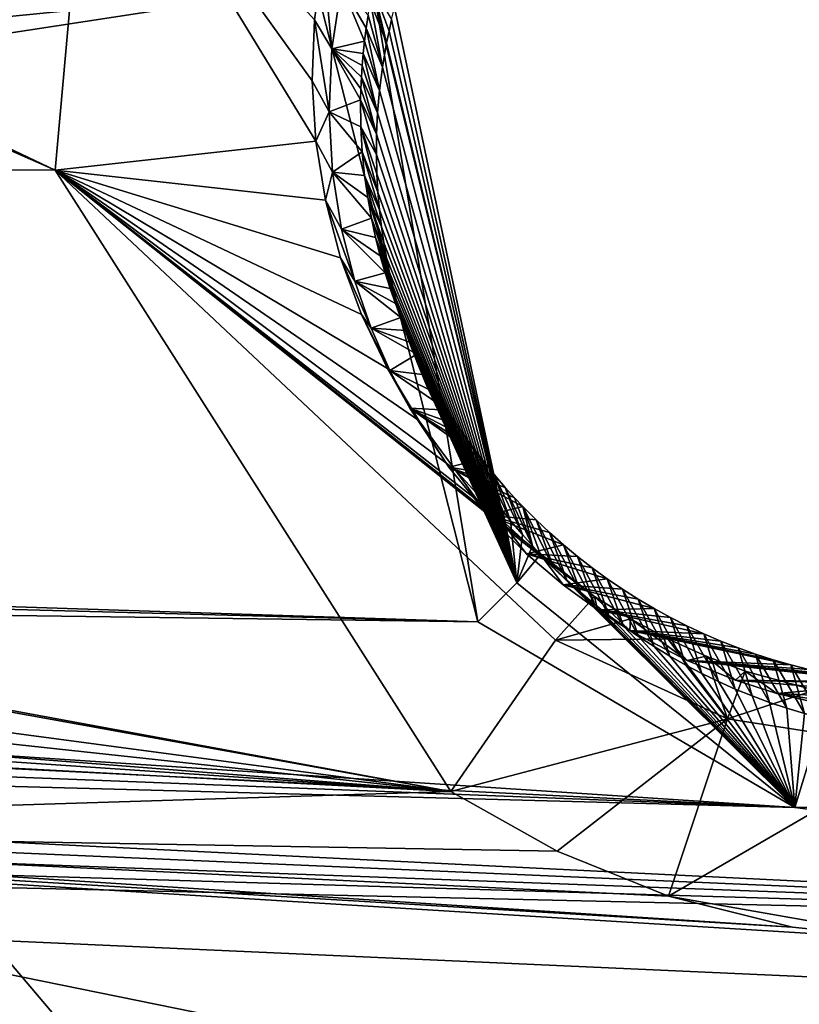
# Model space of a CAD drawing. Header units: millimetres. Extents: x -147 to 294, y -82 to 275.
# Tile 462 of 609: x 203.28 to 206.09, y 238.03 to 241.56. Entities that reach past the tile are written whole.
import ezdxf

# ---------------------------------------------------------------- set-up
doc = ezdxf.new("R2010")
doc.units = ezdxf.units.MM
doc.header["$LTSCALE"] = 67.506716
for name, color, linetype in [('1606', 7, 'CONTINUOUS'), ('1632', 7, 'CONTINUOUS'), ('1633', 7, 'CONTINUOUS'), ('1634', 7, 'CONTINUOUS'), ('1643', 7, 'CONTINUOUS'), ('1670', 7, 'CONTINUOUS'), ('1681', 7, 'CONTINUOUS'), ('2223', 7, 'CONTINUOUS'), ('3782', 7, 'CONTINUOUS'), ('3783', 7, 'CONTINUOUS'), ('3784', 7, 'CONTINUOUS'), ('3785', 7, 'CONTINUOUS'), ('3786', 7, 'CONTINUOUS'), ('3787', 7, 'CONTINUOUS'), ('3790', 7, 'CONTINUOUS'), ('499', 7, 'CONTINUOUS'), ('557', 7, 'CONTINUOUS'), ('841', 7, 'CONTINUOUS')]:
    doc.layers.add(name, color=color, linetype=linetype)

msp = doc.modelspace()

# ---------------------------------------------------------------- linework, layer by layer
at = {"layer": '1606', "linetype": 'CONTINUOUS'}
for points in [[(195.4904, 238.9364, -7.394), (212.797, 236.6583, -7.0131), (195.1584, 236.1156, -7.8386), (195.4904, 238.9364, -7.394)], [(206.516, 238.2557, -6.9127), (212.797, 236.6583, -7.0131), (195.4904, 238.9364, -7.394), (206.516, 238.2557, -6.9127)], [(206.0624, 238.3026, -6.9199), (206.516, 238.2557, -6.9127), (195.4904, 238.9364, -7.394), (206.0624, 238.3026, -6.9199)], [(200.5643, 238.6579, -7.1033), (206.0624, 238.3026, -6.9199), (195.4904, 238.9364, -7.394), (200.5643, 238.6579, -7.1033)], [(205.6163, 238.4137, -6.9193), (206.0624, 238.3026, -6.9199), (200.5643, 238.6579, -7.1033), (205.6163, 238.4137, -6.9193)]]:
    msp.add_3dface(points, dxfattribs=at)
at = {"layer": '1632', "linetype": 'CONTINUOUS'}
for points in [[(204.8335, 238.7909, -6.8966), (200.5643, 238.6579, -7.1033), (200.0822, 239.043, -7.0764), (204.8335, 238.7909, -6.8966)], [(205.2158, 238.5758, -6.9113), (200.5643, 238.6579, -7.1033), (204.8335, 238.7909, -6.8966), (205.2158, 238.5758, -6.9113)], [(205.6163, 238.4137, -6.9193), (200.5643, 238.6579, -7.1033), (205.2158, 238.5758, -6.9113), (205.6163, 238.4137, -6.9193)]]:
    msp.add_3dface(points, dxfattribs=at)
at = {"layer": '1633', "linetype": 'CONTINUOUS'}
for points in [[(205.35, 239.4916, -5.7936), (205.4795, 239.4107, -5.7878), (205.2102, 239.3344, -6.5233), (205.35, 239.4916, -5.7936)], [(205.4795, 239.4107, -5.7878), (205.6136, 239.339, -5.7811), (205.2102, 239.3344, -6.5233), (205.4795, 239.4107, -5.7878)], [(205.8285, 239.0518, -6.5232), (204.8335, 238.7909, -6.8966), (205.2102, 239.3344, -6.5233), (205.8285, 239.0518, -6.5232)], [(205.6136, 239.339, -5.7811), (205.8285, 239.0518, -6.5232), (205.2102, 239.3344, -6.5233), (205.6136, 239.339, -5.7811)], [(205.7515, 239.2765, -5.7733), (205.8285, 239.0518, -6.5232), (205.6136, 239.339, -5.7811), (205.7515, 239.2765, -5.7733)], [(205.8923, 239.2235, -5.7646), (205.8285, 239.0518, -6.5232), (205.7515, 239.2765, -5.7733), (205.8923, 239.2235, -5.7646)], [(205.2158, 238.5758, -6.9113), (204.8335, 238.7909, -6.8966), (205.8285, 239.0518, -6.5232), (205.2158, 238.5758, -6.9113)], [(205.6163, 238.4137, -6.9193), (205.2158, 238.5758, -6.9113), (205.8285, 239.0518, -6.5232), (205.6163, 238.4137, -6.9193)]]:
    msp.add_3dface(points, dxfattribs=at)
at = {"layer": '1634', "linetype": 'CONTINUOUS'}
for points in [[(205.8285, 239.0518, -6.5232), (205.8923, 239.2235, -5.7646), (206.1416, 239.1548, -5.7475), (205.8285, 239.0518, -6.5232)], [(206.5269, 238.9421, -6.5013), (205.8285, 239.0518, -6.5232), (206.1416, 239.1548, -5.7475), (206.5269, 238.9421, -6.5013)], [(205.6163, 238.4137, -6.9193), (205.8285, 239.0518, -6.5232), (206.5269, 238.9421, -6.5013), (205.6163, 238.4137, -6.9193)], [(206.516, 238.2557, -6.9127), (205.6163, 238.4137, -6.9193), (206.5269, 238.9421, -6.5013), (206.516, 238.2557, -6.9127)], [(206.516, 238.2557, -6.9127), (206.0624, 238.3026, -6.9199), (205.6163, 238.4137, -6.9193), (206.516, 238.2557, -6.9127)]]:
    msp.add_3dface(points, dxfattribs=at)
at = {"layer": '1643', "linetype": 'CONTINUOUS'}
for points in [[(203.4111, 241.0235, -6.6708), (192.5469, 241.0558, -7.3231), (195.8815, 244.3368, -6.6487), (203.4111, 241.0235, -6.6708)], [(197.4909, 243.8387, -6.6114), (203.4111, 241.0235, -6.6708), (195.8815, 244.3368, -6.6487), (197.4909, 243.8387, -6.6114)], [(203.5397, 242.452, -6.5007), (203.4111, 241.0235, -6.6708), (197.4909, 243.8387, -6.6114), (203.5397, 242.452, -6.5007)], [(192.5469, 241.0558, -7.3231), (204.8335, 238.7909, -6.8966), (193.6635, 240.8067, -7.2664), (192.5469, 241.0558, -7.3231)], [(204.8335, 238.7909, -6.8966), (192.5469, 241.0558, -7.3231), (203.4111, 241.0235, -6.6708), (204.8335, 238.7909, -6.8966)], [(193.6635, 240.8067, -7.2664), (204.8335, 238.7909, -6.8966), (194.6854, 240.1439, -7.2801), (193.6635, 240.8067, -7.2664)], [(194.6854, 240.1439, -7.2801), (204.8335, 238.7909, -6.8966), (194.9523, 239.8588, -7.3005), (194.6854, 240.1439, -7.2801)], [(194.9523, 239.8588, -7.3005), (204.8335, 238.7909, -6.8966), (195.184, 239.5431, -7.3283), (194.9523, 239.8588, -7.3005)], [(195.184, 239.5431, -7.3283), (204.8335, 238.7909, -6.8966), (195.2496, 239.4371, -7.3387), (195.184, 239.5431, -7.3283)], [(204.8335, 238.7909, -6.8966), (200.0822, 239.043, -7.0764), (195.2496, 239.4371, -7.3387), (204.8335, 238.7909, -6.8966)]]:
    msp.add_3dface(points, dxfattribs=at)
at = {"layer": '1670', "linetype": 'CONTINUOUS'}
for points in [[(197.4115, 244.2676, -4.2472), (184.3451, 239.7066, -6.0448), (205.9488, 243.2832, -4.0343), (197.4115, 244.2676, -4.2472)], [(205.9488, 243.2832, -4.0343), (184.3451, 239.7066, -6.0448), (204.3495, 241.686, -4.246), (205.9488, 243.2832, -4.0343)], [(184.3451, 239.7066, -6.0448), (192.1253, 239.8158, -5.2073), (204.3495, 241.686, -4.246), (184.3451, 239.7066, -6.0448)], [(192.1253, 239.8158, -5.2073), (204.9308, 239.4, -4.4978), (204.3495, 241.686, -4.246), (192.1253, 239.8158, -5.2073)], [(192.1253, 239.8158, -5.2073), (193.1884, 239.713, -5.1314), (204.9308, 239.4, -4.4978), (192.1253, 239.8158, -5.2073)], [(193.1884, 239.713, -5.1314), (193.5676, 239.5547, -5.1233), (204.9308, 239.4, -4.4978), (193.1884, 239.713, -5.1314)], [(193.5676, 239.5547, -5.1233), (193.917, 239.335, -5.127), (206.0698, 238.7327, -4.546), (193.5676, 239.5547, -5.1233)], [(204.9308, 239.4, -4.4978), (193.5676, 239.5547, -5.1233), (206.0698, 238.7327, -4.546), (204.9308, 239.4, -4.4978)], [(193.917, 239.335, -5.127), (194.0812, 239.2002, -5.1335), (206.0698, 238.7327, -4.546), (193.917, 239.335, -5.127)], [(194.0812, 239.2002, -5.1335), (194.2334, 239.0514, -5.1432), (206.0698, 238.7327, -4.546), (194.0812, 239.2002, -5.1335)], [(194.2334, 239.0514, -5.1432), (209.4505, 238.3032, -4.5268), (206.0698, 238.7327, -4.546), (194.2334, 239.0514, -5.1432)], [(206.0698, 238.7327, -4.546), (209.4505, 238.3032, -4.5268), (207.3387, 238.7564, -4.5109), (206.0698, 238.7327, -4.546)]]:
    msp.add_3dface(points, dxfattribs=at)
at = {"layer": '1681', "linetype": 'CONTINUOUS'}
for points in [[(209.4505, 238.3032, -4.5268), (194.2334, 239.0514, -5.1432), (194.3176, 238.9567, -5.1505), (209.4505, 238.3032, -4.5268)], [(209.4505, 238.3032, -4.5268), (194.3176, 238.9567, -5.1505), (194.3968, 238.8579, -5.1589), (209.4505, 238.3032, -4.5268)], [(209.4505, 238.3032, -4.5268), (194.3968, 238.8579, -5.1589), (194.4724, 238.7526, -5.1686), (209.4505, 238.3032, -4.5268)], [(194.5424, 238.6435, -5.1793), (209.4505, 238.3032, -4.5268), (194.4724, 238.7526, -5.1686), (194.5424, 238.6435, -5.1793)], [(209.8395, 237.9577, -4.5634), (209.4505, 238.3032, -4.5268), (194.5424, 238.6435, -5.1793), (209.8395, 237.9577, -4.5634)]]:
    msp.add_3dface(points, dxfattribs=at)
at = {"layer": '2223', "linetype": 'CONTINUOUS'}
msp.add_3dface([(209.8395, 237.9577, -4.5634), (194.5424, 238.6435, -5.1793), (194.4178, 236.0616, -5.5752), (209.8395, 237.9577, -4.5634)], dxfattribs=at)
at = {"layer": '3782', "linetype": 'CONTINUOUS'}
for points in [[(205.0712, 239.5403, -4.5463), (206.0698, 238.7327, -4.546), (205.1562, 239.6424, -4.7639), (205.0712, 239.5403, -4.5463)], [(205.1562, 239.6424, -4.7639), (206.0698, 238.7327, -4.546), (205.2026, 239.5957, -4.7665), (205.1562, 239.6424, -4.7639)], [(205.2026, 239.5957, -4.7665), (206.0698, 238.7327, -4.546), (205.2503, 239.5504, -4.7689), (205.2026, 239.5957, -4.7665)], [(204.9308, 239.4, -4.4978), (206.0698, 238.7327, -4.546), (205.0712, 239.5403, -4.5463), (204.9308, 239.4, -4.4978)], [(205.2503, 239.5504, -4.7689), (206.0698, 238.7327, -4.546), (205.2995, 239.5066, -4.7711), (205.2503, 239.5504, -4.7689)], [(205.2995, 239.5066, -4.7711), (206.0698, 238.7327, -4.546), (205.3499, 239.4643, -4.7731), (205.2995, 239.5066, -4.7711)], [(205.3499, 239.4643, -4.7731), (206.0698, 238.7327, -4.546), (205.4016, 239.4236, -4.7749), (205.3499, 239.4643, -4.7731)], [(205.4016, 239.4236, -4.7749), (206.0698, 238.7327, -4.546), (205.4546, 239.3845, -4.7765), (205.4016, 239.4236, -4.7749)], [(205.4546, 239.3845, -4.7765), (206.0698, 238.7327, -4.546), (205.5088, 239.347, -4.7778), (205.4546, 239.3845, -4.7765)], [(205.5088, 239.347, -4.7778), (206.0698, 238.7327, -4.546), (205.5641, 239.3112, -4.7789), (205.5088, 239.347, -4.7778)], [(205.5641, 239.3112, -4.7789), (206.0698, 238.7327, -4.546), (205.6205, 239.2771, -4.7798), (205.5641, 239.3112, -4.7789)], [(205.6205, 239.2771, -4.7798), (206.0698, 238.7327, -4.546), (205.6779, 239.2448, -4.7804), (205.6205, 239.2771, -4.7798)], [(205.6779, 239.2448, -4.7804), (206.0698, 238.7327, -4.546), (205.7364, 239.2143, -4.7809), (205.6779, 239.2448, -4.7804)], [(205.7364, 239.2143, -4.7809), (206.0698, 238.7327, -4.546), (205.7958, 239.1856, -4.7811), (205.7364, 239.2143, -4.7809)], [(205.7958, 239.1856, -4.7811), (206.0698, 238.7327, -4.546), (205.8561, 239.1587, -4.7811), (205.7958, 239.1856, -4.7811)], [(205.8561, 239.1587, -4.7811), (206.0698, 238.7327, -4.546), (205.9171, 239.1338, -4.7809), (205.8561, 239.1587, -4.7811)], [(205.9171, 239.1338, -4.7809), (206.0698, 238.7327, -4.546), (205.9789, 239.1107, -4.7804), (205.9171, 239.1338, -4.7809)], [(205.9789, 239.1107, -4.7804), (206.0698, 238.7327, -4.546), (206.0414, 239.0895, -4.7797), (205.9789, 239.1107, -4.7804)], [(206.0414, 239.0895, -4.7797), (206.0698, 238.7327, -4.546), (206.1045, 239.0702, -4.7789), (206.0414, 239.0895, -4.7797)], [(206.1045, 239.0702, -4.7789), (206.0698, 238.7327, -4.546), (206.1681, 239.0529, -4.7777), (206.1045, 239.0702, -4.7789)], [(206.0698, 238.7327, -4.546), (207.3387, 238.7564, -4.5109), (206.1681, 239.0529, -4.7777), (206.0698, 238.7327, -4.546)]]:
    msp.add_3dface(points, dxfattribs=at)
at = {"layer": '3783', "linetype": 'CONTINUOUS'}
for points in [[(204.3495, 241.686, -4.246), (204.9308, 239.4, -4.4978), (204.5627, 241.6326, -4.347), (204.3495, 241.686, -4.246)], [(204.9308, 239.4, -4.4978), (205.0712, 239.5403, -4.5463), (204.5627, 241.6326, -4.347), (204.9308, 239.4, -4.4978)], [(204.5627, 241.6326, -4.347), (205.0712, 239.5403, -4.5463), (204.6314, 241.6081, -4.5908), (204.5627, 241.6326, -4.347)], [(204.6314, 241.6081, -4.5908), (205.0712, 239.5403, -4.5463), (204.6207, 241.5651, -4.5955), (204.6314, 241.6081, -4.5908)], [(204.6207, 241.5651, -4.5955), (205.0712, 239.5403, -4.5463), (204.6112, 241.523, -4.6), (204.6207, 241.5651, -4.5955)], [(204.6112, 241.523, -4.6), (205.0712, 239.5403, -4.5463), (204.6028, 241.4817, -4.6044), (204.6112, 241.523, -4.6)], [(204.6028, 241.4817, -4.6044), (205.0712, 239.5403, -4.5463), (204.5878, 241.3939, -4.6137), (204.6028, 241.4817, -4.6044)], [(204.5878, 241.3939, -4.6137), (205.0712, 239.5403, -4.5463), (204.5772, 241.31, -4.6224), (204.5878, 241.3939, -4.6137)], [(204.5772, 241.31, -4.6224), (205.0712, 239.5403, -4.5463), (204.5703, 241.2299, -4.6306), (204.5772, 241.31, -4.6224)], [(204.5703, 241.2299, -4.6306), (205.0712, 239.5403, -4.5463), (204.5667, 241.1532, -4.6384), (204.5703, 241.2299, -4.6306)], [(204.5667, 241.1532, -4.6384), (205.0712, 239.5403, -4.5463), (204.5659, 241.0802, -4.6456), (204.5667, 241.1532, -4.6384)], [(204.5659, 241.0802, -4.6456), (205.0712, 239.5403, -4.5463), (204.5676, 241.0105, -4.6525), (204.5659, 241.0802, -4.6456)], [(204.5676, 241.0105, -4.6525), (205.0712, 239.5403, -4.5463), (204.5715, 240.9441, -4.6589), (204.5676, 241.0105, -4.6525)], [(204.5715, 240.9441, -4.6589), (205.0712, 239.5403, -4.5463), (204.5771, 240.8807, -4.665), (204.5715, 240.9441, -4.6589)], [(204.5771, 240.8807, -4.665), (205.0712, 239.5403, -4.5463), (204.5844, 240.8204, -4.6707), (204.5771, 240.8807, -4.665)], [(204.5844, 240.8204, -4.6707), (205.0712, 239.5403, -4.5463), (204.593, 240.763, -4.6761), (204.5844, 240.8204, -4.6707)], [(204.593, 240.763, -4.6761), (205.0712, 239.5403, -4.5463), (204.6027, 240.7082, -4.6811), (204.593, 240.763, -4.6761)], [(204.6027, 240.7082, -4.6811), (205.0712, 239.5403, -4.5463), (204.6134, 240.656, -4.6859), (204.6027, 240.7082, -4.6811)], [(204.6134, 240.656, -4.6859), (205.0712, 239.5403, -4.5463), (204.6249, 240.6063, -4.6904), (204.6134, 240.656, -4.6859)], [(204.6249, 240.6063, -4.6904), (205.0712, 239.5403, -4.5463), (204.637, 240.559, -4.6946), (204.6249, 240.6063, -4.6904)], [(204.637, 240.559, -4.6946), (205.0712, 239.5403, -4.5463), (204.6497, 240.5138, -4.6986), (204.637, 240.559, -4.6946)], [(204.6497, 240.5138, -4.6986), (205.0712, 239.5403, -4.5463), (204.6629, 240.4708, -4.7023), (204.6497, 240.5138, -4.6986)], [(204.6629, 240.4708, -4.7023), (205.0712, 239.5403, -4.5463), (204.6901, 240.3907, -4.7092), (204.6629, 240.4708, -4.7023)], [(204.6901, 240.3907, -4.7092), (205.0712, 239.5403, -4.5463), (204.718, 240.3178, -4.7153), (204.6901, 240.3907, -4.7092)], [(204.718, 240.3178, -4.7153), (205.0712, 239.5403, -4.5463), (204.7461, 240.2515, -4.7208), (204.718, 240.3178, -4.7153)], [(204.7461, 240.2515, -4.7208), (205.0712, 239.5403, -4.5463), (204.7741, 240.191, -4.7256), (204.7461, 240.2515, -4.7208)], [(204.7741, 240.191, -4.7256), (205.0712, 239.5403, -4.5463), (204.8017, 240.1358, -4.7299), (204.7741, 240.191, -4.7256)], [(204.8017, 240.1358, -4.7299), (205.0712, 239.5403, -4.5463), (204.8287, 240.0855, -4.7338), (204.8017, 240.1358, -4.7299)], [(204.8287, 240.0855, -4.7338), (205.0712, 239.5403, -4.5463), (204.855, 240.0394, -4.7372), (204.8287, 240.0855, -4.7338)], [(204.855, 240.0394, -4.7372), (205.0712, 239.5403, -4.5463), (204.8804, 239.9973, -4.7403), (204.855, 240.0394, -4.7372)], [(204.8804, 239.9973, -4.7403), (205.0712, 239.5403, -4.5463), (204.9192, 239.9372, -4.7447), (204.8804, 239.9973, -4.7403)], [(204.9192, 239.9372, -4.7447), (205.0712, 239.5403, -4.5463), (204.9554, 239.8848, -4.7483), (204.9192, 239.9372, -4.7447)], [(204.9554, 239.8848, -4.7483), (205.0712, 239.5403, -4.5463), (204.9889, 239.839, -4.7515), (204.9554, 239.8848, -4.7483)], [(204.9889, 239.839, -4.7515), (205.0712, 239.5403, -4.5463), (205.0199, 239.7989, -4.7542), (204.9889, 239.839, -4.7515)], [(205.0199, 239.7989, -4.7542), (205.0712, 239.5403, -4.5463), (205.0484, 239.7636, -4.7565), (205.0199, 239.7989, -4.7542)], [(205.0484, 239.7636, -4.7565), (205.0712, 239.5403, -4.5463), (205.0906, 239.7139, -4.7596), (205.0484, 239.7636, -4.7565)], [(205.0906, 239.7139, -4.7596), (205.0712, 239.5403, -4.5463), (205.1271, 239.6734, -4.7621), (205.0906, 239.7139, -4.7596)], [(205.0712, 239.5403, -4.5463), (205.1562, 239.6424, -4.7639), (205.1271, 239.6734, -4.7621), (205.0712, 239.5403, -4.5463)]]:
    msp.add_3dface(points, dxfattribs=at)
at = {"layer": '3784', "linetype": 'CONTINUOUS'}
for points in [[(204.555, 241.6772, -5.2477), (204.6028, 241.4817, -4.6044), (204.545, 241.6283, -5.2535), (204.555, 241.6772, -5.2477)], [(204.6207, 241.5651, -4.5955), (204.6112, 241.523, -4.6), (204.555, 241.6772, -5.2477), (204.6207, 241.5651, -4.5955)], [(204.6112, 241.523, -4.6), (204.6028, 241.4817, -4.6044), (204.555, 241.6772, -5.2477), (204.6112, 241.523, -4.6)], [(204.545, 241.6283, -5.2535), (204.5878, 241.3939, -4.6137), (204.5365, 241.5805, -5.2592), (204.545, 241.6283, -5.2535)], [(204.6028, 241.4817, -4.6044), (204.5878, 241.3939, -4.6137), (204.545, 241.6283, -5.2535), (204.6028, 241.4817, -4.6044)], [(204.5365, 241.5805, -5.2592), (204.5878, 241.3939, -4.6137), (204.5292, 241.5338, -5.2648), (204.5365, 241.5805, -5.2592)], [(204.5292, 241.5338, -5.2648), (204.5772, 241.31, -4.6224), (204.5232, 241.488, -5.2702), (204.5292, 241.5338, -5.2648)], [(204.5878, 241.3939, -4.6137), (204.5772, 241.31, -4.6224), (204.5292, 241.5338, -5.2648), (204.5878, 241.3939, -4.6137)], [(204.5232, 241.488, -5.2702), (204.5772, 241.31, -4.6224), (204.5184, 241.4435, -5.2754), (204.5232, 241.488, -5.2702)], [(204.5184, 241.4435, -5.2754), (204.5703, 241.2299, -4.6306), (204.5146, 241.4001, -5.2805), (204.5184, 241.4435, -5.2754)], [(204.5772, 241.31, -4.6224), (204.5703, 241.2299, -4.6306), (204.5184, 241.4435, -5.2754), (204.5772, 241.31, -4.6224)], [(204.5146, 241.4001, -5.2805), (204.5703, 241.2299, -4.6306), (204.5118, 241.3577, -5.2855), (204.5146, 241.4001, -5.2805)], [(204.5118, 241.3577, -5.2855), (204.5667, 241.1532, -4.6384), (204.51, 241.3163, -5.2903), (204.5118, 241.3577, -5.2855)], [(204.5703, 241.2299, -4.6306), (204.5667, 241.1532, -4.6384), (204.5118, 241.3577, -5.2855), (204.5703, 241.2299, -4.6306)], [(204.51, 241.3163, -5.2903), (204.5667, 241.1532, -4.6384), (204.509, 241.276, -5.2949), (204.51, 241.3163, -5.2903)], [(204.5667, 241.1532, -4.6384), (204.5659, 241.0802, -4.6456), (204.509, 241.276, -5.2949), (204.5667, 241.1532, -4.6384)], [(204.509, 241.276, -5.2949), (204.5659, 241.0802, -4.6456), (204.51, 241.1796, -5.3061), (204.509, 241.276, -5.2949)], [(204.5659, 241.0802, -4.6456), (204.5676, 241.0105, -4.6525), (204.51, 241.1796, -5.3061), (204.5659, 241.0802, -4.6456)], [(204.5676, 241.0105, -4.6525), (204.5715, 240.9441, -4.6589), (204.51, 241.1796, -5.3061), (204.5676, 241.0105, -4.6525)], [(204.51, 241.1796, -5.3061), (204.5715, 240.9441, -4.6589), (204.5151, 241.0892, -5.3164), (204.51, 241.1796, -5.3061)], [(204.5715, 240.9441, -4.6589), (204.5771, 240.8807, -4.665), (204.5151, 241.0892, -5.3164), (204.5715, 240.9441, -4.6589)], [(204.5151, 241.0892, -5.3164), (204.5771, 240.8807, -4.665), (204.5236, 241.0045, -5.326), (204.5151, 241.0892, -5.3164)], [(204.5771, 240.8807, -4.665), (204.5844, 240.8204, -4.6707), (204.5236, 241.0045, -5.326), (204.5771, 240.8807, -4.665)], [(204.5236, 241.0045, -5.326), (204.5844, 240.8204, -4.6707), (204.5347, 240.9252, -5.3349), (204.5236, 241.0045, -5.326)], [(204.5844, 240.8204, -4.6707), (204.593, 240.763, -4.6761), (204.5347, 240.9252, -5.3349), (204.5844, 240.8204, -4.6707)], [(204.593, 240.763, -4.6761), (204.6027, 240.7082, -4.6811), (204.5347, 240.9252, -5.3349), (204.593, 240.763, -4.6761)], [(204.5347, 240.9252, -5.3349), (204.6027, 240.7082, -4.6811), (204.5481, 240.8509, -5.3432), (204.5347, 240.9252, -5.3349)], [(204.6027, 240.7082, -4.6811), (204.6134, 240.656, -4.6859), (204.5481, 240.8509, -5.3432), (204.6027, 240.7082, -4.6811)], [(204.5481, 240.8509, -5.3432), (204.6134, 240.656, -4.6859), (204.5632, 240.7814, -5.3509), (204.5481, 240.8509, -5.3432)], [(204.6134, 240.656, -4.6859), (204.6249, 240.6063, -4.6904), (204.5632, 240.7814, -5.3509), (204.6134, 240.656, -4.6859)], [(204.6249, 240.6063, -4.6904), (204.637, 240.559, -4.6946), (204.5632, 240.7814, -5.3509), (204.6249, 240.6063, -4.6904)], [(204.5632, 240.7814, -5.3509), (204.637, 240.559, -4.6946), (204.5797, 240.7162, -5.3581), (204.5632, 240.7814, -5.3509)], [(204.637, 240.559, -4.6946), (204.6497, 240.5138, -4.6986), (204.5797, 240.7162, -5.3581), (204.637, 240.559, -4.6946)], [(204.5797, 240.7162, -5.3581), (204.6497, 240.5138, -4.6986), (204.5972, 240.6553, -5.3647), (204.5797, 240.7162, -5.3581)], [(204.6497, 240.5138, -4.6986), (204.6629, 240.4708, -4.7023), (204.5972, 240.6553, -5.3647), (204.6497, 240.5138, -4.6986)], [(204.5972, 240.6553, -5.3647), (204.6629, 240.4708, -4.7023), (204.6155, 240.5982, -5.3709), (204.5972, 240.6553, -5.3647)], [(204.6629, 240.4708, -4.7023), (204.6901, 240.3907, -4.7092), (204.6155, 240.5982, -5.3709), (204.6629, 240.4708, -4.7023)], [(204.6155, 240.5982, -5.3709), (204.6901, 240.3907, -4.7092), (204.6343, 240.5446, -5.3767), (204.6155, 240.5982, -5.3709)], [(204.6901, 240.3907, -4.7092), (204.718, 240.3178, -4.7153), (204.6343, 240.5446, -5.3767), (204.6901, 240.3907, -4.7092)], [(204.6343, 240.5446, -5.3767), (204.718, 240.3178, -4.7153), (204.6535, 240.4945, -5.382), (204.6343, 240.5446, -5.3767)], [(204.6535, 240.4945, -5.382), (204.718, 240.3178, -4.7153), (204.6728, 240.4475, -5.387), (204.6535, 240.4945, -5.382)], [(204.718, 240.3178, -4.7153), (204.7461, 240.2515, -4.7208), (204.6728, 240.4475, -5.387), (204.718, 240.3178, -4.7153)], [(204.6728, 240.4475, -5.387), (204.7461, 240.2515, -4.7208), (204.6921, 240.4033, -5.3917), (204.6728, 240.4475, -5.387)], [(204.7461, 240.2515, -4.7208), (204.7741, 240.191, -4.7256), (204.6921, 240.4033, -5.3917), (204.7461, 240.2515, -4.7208)], [(204.6921, 240.4033, -5.3917), (204.7741, 240.191, -4.7256), (204.7114, 240.3619, -5.396), (204.6921, 240.4033, -5.3917)], [(204.7741, 240.191, -4.7256), (204.8017, 240.1358, -4.7299), (204.7114, 240.3619, -5.396), (204.7741, 240.191, -4.7256)], [(204.7114, 240.3619, -5.396), (204.8017, 240.1358, -4.7299), (204.7494, 240.2865, -5.4038), (204.7114, 240.3619, -5.396)], [(204.8017, 240.1358, -4.7299), (204.8287, 240.0855, -4.7338), (204.7494, 240.2865, -5.4038), (204.8017, 240.1358, -4.7299)], [(204.7494, 240.2865, -5.4038), (204.8287, 240.0855, -4.7338), (204.7863, 240.2199, -5.4107), (204.7494, 240.2865, -5.4038)], [(204.8287, 240.0855, -4.7338), (204.855, 240.0394, -4.7372), (204.7863, 240.2199, -5.4107), (204.8287, 240.0855, -4.7338)], [(204.855, 240.0394, -4.7372), (204.8804, 239.9973, -4.7403), (204.7863, 240.2199, -5.4107), (204.855, 240.0394, -4.7372)], [(204.7863, 240.2199, -5.4107), (204.8804, 239.9973, -4.7403), (204.8218, 240.161, -5.4166), (204.7863, 240.2199, -5.4107)], [(204.8804, 239.9973, -4.7403), (204.9192, 239.9372, -4.7447), (204.8218, 240.161, -5.4166), (204.8804, 239.9973, -4.7403)], [(204.8218, 240.161, -5.4166), (204.9192, 239.9372, -4.7447), (204.8555, 240.1088, -5.4218), (204.8218, 240.161, -5.4166)], [(204.8555, 240.1088, -5.4218), (204.9192, 239.9372, -4.7447), (204.8873, 240.0625, -5.4264), (204.8555, 240.1088, -5.4218)], [(204.9192, 239.9372, -4.7447), (204.9554, 239.8848, -4.7483), (204.8873, 240.0625, -5.4264), (204.9192, 239.9372, -4.7447)], [(204.8873, 240.0625, -5.4264), (204.9554, 239.8848, -4.7483), (204.9172, 240.0213, -5.4305), (204.8873, 240.0625, -5.4264)], [(204.9554, 239.8848, -4.7483), (204.9889, 239.839, -4.7515), (204.9172, 240.0213, -5.4305), (204.9554, 239.8848, -4.7483)], [(204.9172, 240.0213, -5.4305), (204.9889, 239.839, -4.7515), (204.9452, 239.9845, -5.434), (204.9172, 240.0213, -5.4305)], [(204.9889, 239.839, -4.7515), (205.0199, 239.7989, -4.7542), (204.9452, 239.9845, -5.434), (204.9889, 239.839, -4.7515)], [(205.0199, 239.7989, -4.7542), (205.0484, 239.7636, -4.7565), (204.9452, 239.9845, -5.434), (205.0199, 239.7989, -4.7542)], [(204.9452, 239.9845, -5.434), (205.0484, 239.7636, -4.7565), (204.9897, 239.9293, -5.4393), (204.9452, 239.9845, -5.434)], [(205.0484, 239.7636, -4.7565), (205.0906, 239.7139, -4.7596), (204.9897, 239.9293, -5.4393), (205.0484, 239.7636, -4.7565)], [(204.9897, 239.9293, -5.4393), (205.0906, 239.7139, -4.7596), (205.0288, 239.8837, -5.4436), (204.9897, 239.9293, -5.4393)], [(205.0906, 239.7139, -4.7596), (205.1271, 239.6734, -4.7621), (205.0288, 239.8837, -5.4436), (205.0906, 239.7139, -4.7596)], [(205.0288, 239.8837, -5.4436), (205.1271, 239.6734, -4.7621), (205.063, 239.8458, -5.4472), (205.0288, 239.8837, -5.4436)], [(205.063, 239.8458, -5.4472), (205.1271, 239.6734, -4.7621), (205.0928, 239.8143, -5.4501), (205.063, 239.8458, -5.4472)], [(205.1271, 239.6734, -4.7621), (205.1562, 239.6424, -4.7639), (205.0928, 239.8143, -5.4501), (205.1271, 239.6734, -4.7621)]]:
    msp.add_3dface(points, dxfattribs=at)
at = {"layer": '3785', "linetype": 'CONTINUOUS'}
for points in [[(205.1562, 239.6424, -4.7639), (205.2026, 239.5957, -4.7665), (205.0928, 239.8143, -5.4501), (205.1562, 239.6424, -4.7639)], [(205.0928, 239.8143, -5.4501), (205.2026, 239.5957, -4.7665), (205.1398, 239.7672, -5.4544), (205.0928, 239.8143, -5.4501)], [(205.2026, 239.5957, -4.7665), (205.2503, 239.5504, -4.7689), (205.1398, 239.7672, -5.4544), (205.2026, 239.5957, -4.7665)], [(205.1398, 239.7672, -5.4544), (205.2503, 239.5504, -4.7689), (205.1882, 239.7216, -5.4584), (205.1398, 239.7672, -5.4544)], [(205.2503, 239.5504, -4.7689), (205.2995, 239.5066, -4.7711), (205.1882, 239.7216, -5.4584), (205.2503, 239.5504, -4.7689)], [(205.1882, 239.7216, -5.4584), (205.2995, 239.5066, -4.7711), (205.2381, 239.6776, -5.4623), (205.1882, 239.7216, -5.4584)], [(205.2995, 239.5066, -4.7711), (205.3499, 239.4643, -4.7731), (205.2381, 239.6776, -5.4623), (205.2995, 239.5066, -4.7711)], [(205.2381, 239.6776, -5.4623), (205.3499, 239.4643, -4.7731), (205.2894, 239.6351, -5.4659), (205.2381, 239.6776, -5.4623)], [(205.3499, 239.4643, -4.7731), (205.4016, 239.4236, -4.7749), (205.2894, 239.6351, -5.4659), (205.3499, 239.4643, -4.7731)], [(205.2894, 239.6351, -5.4659), (205.4016, 239.4236, -4.7749), (205.3419, 239.5943, -5.4693), (205.2894, 239.6351, -5.4659)], [(205.4016, 239.4236, -4.7749), (205.4546, 239.3845, -4.7765), (205.3419, 239.5943, -5.4693), (205.4016, 239.4236, -4.7749)], [(205.3419, 239.5943, -5.4693), (205.4546, 239.3845, -4.7765), (205.3958, 239.5551, -5.4724), (205.3419, 239.5943, -5.4693)], [(205.4546, 239.3845, -4.7765), (205.5088, 239.347, -4.7778), (205.3958, 239.5551, -5.4724), (205.4546, 239.3845, -4.7765)], [(205.3958, 239.5551, -5.4724), (205.5088, 239.347, -4.7778), (205.4509, 239.5177, -5.4753), (205.3958, 239.5551, -5.4724)], [(205.5088, 239.347, -4.7778), (205.5641, 239.3112, -4.7789), (205.4509, 239.5177, -5.4753), (205.5088, 239.347, -4.7778)], [(205.4509, 239.5177, -5.4753), (205.5641, 239.3112, -4.7789), (205.5071, 239.482, -5.478), (205.4509, 239.5177, -5.4753)], [(205.5641, 239.3112, -4.7789), (205.6205, 239.2771, -4.7798), (205.5071, 239.482, -5.478), (205.5641, 239.3112, -4.7789)], [(205.5071, 239.482, -5.478), (205.6205, 239.2771, -4.7798), (205.5645, 239.4481, -5.4805), (205.5071, 239.482, -5.478)], [(205.6205, 239.2771, -4.7798), (205.6779, 239.2448, -4.7804), (205.5645, 239.4481, -5.4805), (205.6205, 239.2771, -4.7798)], [(205.5645, 239.4481, -5.4805), (205.6779, 239.2448, -4.7804), (205.623, 239.4161, -5.4827), (205.5645, 239.4481, -5.4805)], [(205.6779, 239.2448, -4.7804), (205.7364, 239.2143, -4.7809), (205.623, 239.4161, -5.4827), (205.6779, 239.2448, -4.7804)], [(205.623, 239.4161, -5.4827), (205.7364, 239.2143, -4.7809), (205.6825, 239.3859, -5.4846), (205.623, 239.4161, -5.4827)], [(205.7364, 239.2143, -4.7809), (205.7958, 239.1856, -4.7811), (205.6825, 239.3859, -5.4846), (205.7364, 239.2143, -4.7809)], [(205.6825, 239.3859, -5.4846), (205.7958, 239.1856, -4.7811), (205.7429, 239.3577, -5.4863), (205.6825, 239.3859, -5.4846)], [(205.7958, 239.1856, -4.7811), (205.8561, 239.1587, -4.7811), (205.7429, 239.3577, -5.4863), (205.7958, 239.1856, -4.7811)], [(205.7429, 239.3577, -5.4863), (205.8561, 239.1587, -4.7811), (205.8042, 239.3313, -5.4878), (205.7429, 239.3577, -5.4863)], [(205.8561, 239.1587, -4.7811), (205.9171, 239.1338, -4.7809), (205.8042, 239.3313, -5.4878), (205.8561, 239.1587, -4.7811)], [(205.8042, 239.3313, -5.4878), (205.9171, 239.1338, -4.7809), (205.8662, 239.307, -5.489), (205.8042, 239.3313, -5.4878)], [(205.9171, 239.1338, -4.7809), (205.9789, 239.1107, -4.7804), (205.8662, 239.307, -5.489), (205.9171, 239.1338, -4.7809)], [(205.8662, 239.307, -5.489), (205.9789, 239.1107, -4.7804), (205.929, 239.2845, -5.49), (205.8662, 239.307, -5.489)], [(205.9789, 239.1107, -4.7804), (206.0414, 239.0895, -4.7797), (205.929, 239.2845, -5.49), (205.9789, 239.1107, -4.7804)], [(205.929, 239.2845, -5.49), (206.0414, 239.0895, -4.7797), (205.9924, 239.2641, -5.4907), (205.929, 239.2845, -5.49)], [(206.0414, 239.0895, -4.7797), (206.1045, 239.0702, -4.7789), (205.9924, 239.2641, -5.4907), (206.0414, 239.0895, -4.7797)], [(205.9924, 239.2641, -5.4907), (206.1045, 239.0702, -4.7789), (206.0564, 239.2457, -5.4912), (205.9924, 239.2641, -5.4907)], [(206.1045, 239.0702, -4.7789), (206.1681, 239.0529, -4.7777), (206.0564, 239.2457, -5.4912), (206.1045, 239.0702, -4.7789)], [(206.0564, 239.2457, -5.4912), (206.1681, 239.0529, -4.7777), (206.1208, 239.2293, -5.4914), (206.0564, 239.2457, -5.4912)]]:
    msp.add_3dface(points, dxfattribs=at)
at = {"layer": '3786', "linetype": 'CONTINUOUS'}
for points in [[(204.4409, 241.6878, -5.2499), (204.5232, 241.488, -5.2702), (204.4056, 241.4602, -5.2769), (204.4409, 241.6878, -5.2499)], [(204.5365, 241.5805, -5.2592), (204.5292, 241.5338, -5.2648), (204.4409, 241.6878, -5.2499), (204.5365, 241.5805, -5.2592)], [(204.5292, 241.5338, -5.2648), (204.5232, 241.488, -5.2702), (204.4409, 241.6878, -5.2499), (204.5292, 241.5338, -5.2648)], [(204.5232, 241.488, -5.2702), (204.5184, 241.4435, -5.2754), (204.4056, 241.4602, -5.2769), (204.5232, 241.488, -5.2702)], [(204.4056, 241.4602, -5.2769), (204.509, 241.276, -5.2949), (204.3955, 241.2338, -5.3033), (204.4056, 241.4602, -5.2769)], [(204.5184, 241.4435, -5.2754), (204.5146, 241.4001, -5.2805), (204.4056, 241.4602, -5.2769), (204.5184, 241.4435, -5.2754)], [(204.5146, 241.4001, -5.2805), (204.5118, 241.3577, -5.2855), (204.4056, 241.4602, -5.2769), (204.5146, 241.4001, -5.2805)], [(204.5118, 241.3577, -5.2855), (204.51, 241.3163, -5.2903), (204.4056, 241.4602, -5.2769), (204.5118, 241.3577, -5.2855)], [(204.51, 241.3163, -5.2903), (204.509, 241.276, -5.2949), (204.4056, 241.4602, -5.2769), (204.51, 241.3163, -5.2903)], [(204.509, 241.276, -5.2949), (204.51, 241.1796, -5.3061), (204.3955, 241.2338, -5.3033), (204.509, 241.276, -5.2949)], [(204.51, 241.1796, -5.3061), (204.5151, 241.0892, -5.3164), (204.3955, 241.2338, -5.3033), (204.51, 241.1796, -5.3061)], [(204.3955, 241.2338, -5.3033), (204.5151, 241.0892, -5.3164), (204.408, 241.0162, -5.3282), (204.3955, 241.2338, -5.3033)], [(204.5151, 241.0892, -5.3164), (204.5236, 241.0045, -5.326), (204.408, 241.0162, -5.3282), (204.5151, 241.0892, -5.3164)], [(204.5236, 241.0045, -5.326), (204.5347, 240.9252, -5.3349), (204.408, 241.0162, -5.3282), (204.5236, 241.0045, -5.326)], [(204.5347, 240.9252, -5.3349), (204.5481, 240.8509, -5.3432), (204.408, 241.0162, -5.3282), (204.5347, 240.9252, -5.3349)], [(204.408, 241.0162, -5.3282), (204.5481, 240.8509, -5.3432), (204.4406, 240.8113, -5.3512), (204.408, 241.0162, -5.3282)], [(204.5481, 240.8509, -5.3432), (204.5632, 240.7814, -5.3509), (204.4406, 240.8113, -5.3512), (204.5481, 240.8509, -5.3432)], [(204.5632, 240.7814, -5.3509), (204.5797, 240.7162, -5.3581), (204.4406, 240.8113, -5.3512), (204.5632, 240.7814, -5.3509)], [(204.5797, 240.7162, -5.3581), (204.5972, 240.6553, -5.3647), (204.4406, 240.8113, -5.3512), (204.5797, 240.7162, -5.3581)], [(204.4406, 240.8113, -5.3512), (204.5972, 240.6553, -5.3647), (204.4885, 240.6249, -5.3717), (204.4406, 240.8113, -5.3512)], [(204.5972, 240.6553, -5.3647), (204.6155, 240.5982, -5.3709), (204.4885, 240.6249, -5.3717), (204.5972, 240.6553, -5.3647)], [(204.6155, 240.5982, -5.3709), (204.6343, 240.5446, -5.3767), (204.4885, 240.6249, -5.3717), (204.6155, 240.5982, -5.3709)], [(204.6343, 240.5446, -5.3767), (204.6535, 240.4945, -5.382), (204.4885, 240.6249, -5.3717), (204.6343, 240.5446, -5.3767)], [(204.4885, 240.6249, -5.3717), (204.6535, 240.4945, -5.382), (204.5474, 240.4558, -5.39), (204.4885, 240.6249, -5.3717)], [(204.6535, 240.4945, -5.382), (204.6728, 240.4475, -5.387), (204.5474, 240.4558, -5.39), (204.6535, 240.4945, -5.382)], [(204.6728, 240.4475, -5.387), (204.6921, 240.4033, -5.3917), (204.5474, 240.4558, -5.39), (204.6728, 240.4475, -5.387)], [(204.6921, 240.4033, -5.3917), (204.7114, 240.3619, -5.396), (204.5474, 240.4558, -5.39), (204.6921, 240.4033, -5.3917)], [(204.5474, 240.4558, -5.39), (204.7114, 240.3619, -5.396), (204.6146, 240.3038, -5.406), (204.5474, 240.4558, -5.39)], [(204.7114, 240.3619, -5.396), (204.7494, 240.2865, -5.4038), (204.6146, 240.3038, -5.406), (204.7114, 240.3619, -5.396)], [(204.7494, 240.2865, -5.4038), (204.7863, 240.2199, -5.4107), (204.6146, 240.3038, -5.406), (204.7494, 240.2865, -5.4038)], [(204.7863, 240.2199, -5.4107), (204.8218, 240.161, -5.4166), (204.6146, 240.3038, -5.406), (204.7863, 240.2199, -5.4107)], [(204.6146, 240.3038, -5.406), (204.8218, 240.161, -5.4166), (204.6866, 240.1681, -5.42), (204.6146, 240.3038, -5.406)], [(204.8218, 240.161, -5.4166), (204.8555, 240.1088, -5.4218), (204.6866, 240.1681, -5.42), (204.8218, 240.161, -5.4166)], [(204.8555, 240.1088, -5.4218), (204.8873, 240.0625, -5.4264), (204.6866, 240.1681, -5.42), (204.8555, 240.1088, -5.4218)], [(204.8873, 240.0625, -5.4264), (204.9172, 240.0213, -5.4305), (204.6866, 240.1681, -5.42), (204.8873, 240.0625, -5.4264)], [(204.9172, 240.0213, -5.4305), (204.9452, 239.9845, -5.434), (204.6866, 240.1681, -5.42), (204.9172, 240.0213, -5.4305)], [(204.6866, 240.1681, -5.42), (204.9452, 239.9845, -5.434), (204.8259, 239.9559, -5.4412), (204.6866, 240.1681, -5.42)], [(204.9452, 239.9845, -5.434), (204.9897, 239.9293, -5.4393), (204.8259, 239.9559, -5.4412), (204.9452, 239.9845, -5.434)], [(204.9897, 239.9293, -5.4393), (205.0288, 239.8837, -5.4436), (204.8259, 239.9559, -5.4412), (204.9897, 239.9293, -5.4393)], [(205.0288, 239.8837, -5.4436), (205.063, 239.8458, -5.4472), (204.8259, 239.9559, -5.4412), (205.0288, 239.8837, -5.4436)], [(205.063, 239.8458, -5.4472), (205.0928, 239.8143, -5.4501), (204.8259, 239.9559, -5.4412), (205.063, 239.8458, -5.4472)], [(204.8259, 239.9559, -5.4412), (205.0928, 239.8143, -5.4501), (204.9676, 239.7837, -5.4577), (204.8259, 239.9559, -5.4412)], [(205.0928, 239.8143, -5.4501), (205.1398, 239.7672, -5.4544), (204.9676, 239.7837, -5.4577), (205.0928, 239.8143, -5.4501)], [(205.1398, 239.7672, -5.4544), (205.1882, 239.7216, -5.4584), (204.9676, 239.7837, -5.4577), (205.1398, 239.7672, -5.4544)], [(205.1882, 239.7216, -5.4584), (205.2381, 239.6776, -5.4623), (204.9676, 239.7837, -5.4577), (205.1882, 239.7216, -5.4584)], [(204.9676, 239.7837, -5.4577), (205.2381, 239.6776, -5.4623), (205.1058, 239.6452, -5.4703), (204.9676, 239.7837, -5.4577)], [(205.2381, 239.6776, -5.4623), (205.2894, 239.6351, -5.4659), (205.1058, 239.6452, -5.4703), (205.2381, 239.6776, -5.4623)], [(205.2894, 239.6351, -5.4659), (205.3419, 239.5943, -5.4693), (205.1058, 239.6452, -5.4703), (205.2894, 239.6351, -5.4659)], [(205.3419, 239.5943, -5.4693), (205.3958, 239.5551, -5.4724), (205.1058, 239.6452, -5.4703), (205.3419, 239.5943, -5.4693)], [(205.1058, 239.6452, -5.4703), (205.3958, 239.5551, -5.4724), (205.2371, 239.5337, -5.4798), (205.1058, 239.6452, -5.4703)], [(205.3958, 239.5551, -5.4724), (205.4509, 239.5177, -5.4753), (205.2371, 239.5337, -5.4798), (205.3958, 239.5551, -5.4724)], [(205.4509, 239.5177, -5.4753), (205.5071, 239.482, -5.478), (205.2371, 239.5337, -5.4798), (205.4509, 239.5177, -5.4753)], [(205.5071, 239.482, -5.478), (205.5645, 239.4481, -5.4805), (205.2371, 239.5337, -5.4798), (205.5071, 239.482, -5.478)], [(205.2371, 239.5337, -5.4798), (205.5645, 239.4481, -5.4805), (205.361, 239.4431, -5.4871), (205.2371, 239.5337, -5.4798)], [(205.5645, 239.4481, -5.4805), (205.623, 239.4161, -5.4827), (205.361, 239.4431, -5.4871), (205.5645, 239.4481, -5.4805)], [(205.623, 239.4161, -5.4827), (205.6825, 239.3859, -5.4846), (205.361, 239.4431, -5.4871), (205.623, 239.4161, -5.4827)], [(205.6825, 239.3859, -5.4846), (205.7429, 239.3577, -5.4863), (205.361, 239.4431, -5.4871), (205.6825, 239.3859, -5.4846)], [(205.361, 239.4431, -5.4871), (205.7429, 239.3577, -5.4863), (205.4771, 239.3695, -5.4927), (205.361, 239.4431, -5.4871)], [(205.7429, 239.3577, -5.4863), (205.8042, 239.3313, -5.4878), (205.4771, 239.3695, -5.4927), (205.7429, 239.3577, -5.4863)], [(205.8042, 239.3313, -5.4878), (205.8662, 239.307, -5.489), (205.4771, 239.3695, -5.4927), (205.8042, 239.3313, -5.4878)], [(205.8662, 239.307, -5.489), (205.929, 239.2845, -5.49), (205.4771, 239.3695, -5.4927), (205.8662, 239.307, -5.489)], [(205.929, 239.2845, -5.49), (205.9924, 239.2641, -5.4907), (205.4771, 239.3695, -5.4927), (205.929, 239.2845, -5.49)], [(205.9924, 239.2641, -5.4907), (206.0564, 239.2457, -5.4912), (205.4771, 239.3695, -5.4927), (205.9924, 239.2641, -5.4907)], [(205.4771, 239.3695, -5.4927), (206.0564, 239.2457, -5.4912), (205.6834, 239.2616, -5.4998), (205.4771, 239.3695, -5.4927)], [(206.0564, 239.2457, -5.4912), (206.1208, 239.2293, -5.4914), (205.6834, 239.2616, -5.4998), (206.0564, 239.2457, -5.4912)], [(206.1208, 239.2293, -5.4914), (206.1856, 239.215, -5.4914), (205.6834, 239.2616, -5.4998), (206.1208, 239.2293, -5.4914)], [(206.1856, 239.215, -5.4914), (206.2506, 239.2028, -5.4911), (205.6834, 239.2616, -5.4998), (206.1856, 239.215, -5.4914)], [(206.2506, 239.2028, -5.4911), (206.3155, 239.1927, -5.4906), (205.6834, 239.2616, -5.4998), (206.2506, 239.2028, -5.4911)], [(206.3155, 239.1927, -5.4906), (206.3804, 239.1848, -5.4899), (205.6834, 239.2616, -5.4998), (206.3155, 239.1927, -5.4906)], [(205.6834, 239.2616, -5.4998), (206.3804, 239.1848, -5.4899), (205.8569, 239.1907, -5.5035), (205.6834, 239.2616, -5.4998)], [(206.3804, 239.1848, -5.4899), (206.4452, 239.179, -5.4889), (205.8569, 239.1907, -5.5035), (206.3804, 239.1848, -5.4899)], [(206.4452, 239.179, -5.4889), (206.5098, 239.1752, -5.4877), (205.8569, 239.1907, -5.5035), (206.4452, 239.179, -5.4889)], [(205.8569, 239.1907, -5.5035), (206.5098, 239.1752, -5.4877), (206.9937, 239.0962, -5.4853), (205.8569, 239.1907, -5.5035)], [(206.0057, 239.1429, -5.5052), (205.8569, 239.1907, -5.5035), (206.9937, 239.0962, -5.4853), (206.0057, 239.1429, -5.5052)], [(206.1945, 239.0987, -5.5054), (206.0057, 239.1429, -5.5052), (206.5359, 239.0616, -5.5008), (206.1945, 239.0987, -5.5054)], [(206.5359, 239.0616, -5.5008), (206.0057, 239.1429, -5.5052), (206.9937, 239.0962, -5.4853), (206.5359, 239.0616, -5.5008)]]:
    msp.add_3dface(points, dxfattribs=at)
at = {"layer": '3787', "linetype": 'CONTINUOUS'}
for points in [[(204.3742, 241.7824, -5.7247), (204.4056, 241.4602, -5.2769), (204.3435, 241.5642, -5.741), (204.3742, 241.7824, -5.7247)], [(204.4409, 241.6878, -5.2499), (204.4056, 241.4602, -5.2769), (204.3742, 241.7824, -5.7247), (204.4409, 241.6878, -5.2499)], [(204.3435, 241.5642, -5.741), (204.3955, 241.2338, -5.3033), (204.3352, 241.3446, -5.756), (204.3435, 241.5642, -5.741)], [(204.4056, 241.4602, -5.2769), (204.3955, 241.2338, -5.3033), (204.3435, 241.5642, -5.741), (204.4056, 241.4602, -5.2769)], [(204.3352, 241.3446, -5.756), (204.3955, 241.2338, -5.3033), (204.3487, 241.1281, -5.7693), (204.3352, 241.3446, -5.756)], [(204.3955, 241.2338, -5.3033), (204.408, 241.0162, -5.3282), (204.3487, 241.1281, -5.7693), (204.3955, 241.2338, -5.3033)], [(204.3487, 241.1281, -5.7693), (204.408, 241.0162, -5.3282), (204.3828, 240.9164, -5.7806), (204.3487, 241.1281, -5.7693)], [(204.408, 241.0162, -5.3282), (204.4406, 240.8113, -5.3512), (204.3828, 240.9164, -5.7806), (204.408, 241.0162, -5.3282)], [(204.4406, 240.8113, -5.3512), (204.4885, 240.6249, -5.3717), (204.3828, 240.9164, -5.7806), (204.4406, 240.8113, -5.3512)], [(204.3828, 240.9164, -5.7806), (204.4885, 240.6249, -5.3717), (204.4373, 240.7089, -5.79), (204.3828, 240.9164, -5.7806)], [(204.4885, 240.6249, -5.3717), (204.5474, 240.4558, -5.39), (204.4373, 240.7089, -5.79), (204.4885, 240.6249, -5.3717)], [(204.4373, 240.7089, -5.79), (204.5474, 240.4558, -5.39), (204.5122, 240.5055, -5.7975), (204.4373, 240.7089, -5.79)], [(204.5474, 240.4558, -5.39), (204.6146, 240.3038, -5.406), (204.5122, 240.5055, -5.7975), (204.5474, 240.4558, -5.39)], [(204.5122, 240.5055, -5.7975), (204.6146, 240.3038, -5.406), (204.6058, 240.3104, -5.8027), (204.5122, 240.5055, -5.7975)], [(204.6146, 240.3038, -5.406), (204.6866, 240.1681, -5.42), (204.6058, 240.3104, -5.8027), (204.6146, 240.3038, -5.406)], [(204.6058, 240.3104, -5.8027), (204.6866, 240.1681, -5.42), (204.718, 240.124, -5.8056), (204.6058, 240.3104, -5.8027)], [(204.6866, 240.1681, -5.42), (204.8259, 239.9559, -5.4412), (204.718, 240.124, -5.8056), (204.6866, 240.1681, -5.42)], [(204.718, 240.124, -5.8056), (204.8259, 239.9559, -5.4412), (204.8495, 239.9467, -5.8064), (204.718, 240.124, -5.8056)], [(204.8259, 239.9559, -5.4412), (204.9676, 239.7837, -5.4577), (204.8495, 239.9467, -5.8064), (204.8259, 239.9559, -5.4412)], [(204.8495, 239.9467, -5.8064), (204.9676, 239.7837, -5.4577), (204.9995, 239.7807, -5.8048), (204.8495, 239.9467, -5.8064)], [(204.9676, 239.7837, -5.4577), (205.1058, 239.6452, -5.4703), (204.9995, 239.7807, -5.8048), (204.9676, 239.7837, -5.4577)], [(204.9995, 239.7807, -5.8048), (205.1058, 239.6452, -5.4703), (205.1666, 239.6283, -5.8006), (204.9995, 239.7807, -5.8048)], [(205.1058, 239.6452, -5.4703), (205.2371, 239.5337, -5.4798), (205.1666, 239.6283, -5.8006), (205.1058, 239.6452, -5.4703)], [(205.361, 239.4431, -5.4871), (205.35, 239.4916, -5.7936), (205.1666, 239.6283, -5.8006), (205.361, 239.4431, -5.4871)], [(205.2371, 239.5337, -5.4798), (205.361, 239.4431, -5.4871), (205.1666, 239.6283, -5.8006), (205.2371, 239.5337, -5.4798)], [(205.4795, 239.4107, -5.7878), (205.35, 239.4916, -5.7936), (205.4771, 239.3695, -5.4927), (205.4795, 239.4107, -5.7878)], [(205.35, 239.4916, -5.7936), (205.361, 239.4431, -5.4871), (205.4771, 239.3695, -5.4927), (205.35, 239.4916, -5.7936)], [(205.4795, 239.4107, -5.7878), (205.4771, 239.3695, -5.4927), (205.6834, 239.2616, -5.4998), (205.4795, 239.4107, -5.7878)], [(205.6136, 239.339, -5.7811), (205.4795, 239.4107, -5.7878), (205.6834, 239.2616, -5.4998), (205.6136, 239.339, -5.7811)], [(205.7515, 239.2765, -5.7733), (205.6136, 239.339, -5.7811), (205.6834, 239.2616, -5.4998), (205.7515, 239.2765, -5.7733)], [(205.7515, 239.2765, -5.7733), (205.6834, 239.2616, -5.4998), (205.8569, 239.1907, -5.5035), (205.7515, 239.2765, -5.7733)], [(205.8923, 239.2235, -5.7646), (205.7515, 239.2765, -5.7733), (205.8569, 239.1907, -5.5035), (205.8923, 239.2235, -5.7646)], [(205.8923, 239.2235, -5.7646), (205.8569, 239.1907, -5.5035), (206.0057, 239.1429, -5.5052), (205.8923, 239.2235, -5.7646)], [(206.1416, 239.1548, -5.7475), (205.8923, 239.2235, -5.7646), (206.0057, 239.1429, -5.5052), (206.1416, 239.1548, -5.7475)], [(206.1416, 239.1548, -5.7475), (206.0057, 239.1429, -5.5052), (206.1945, 239.0987, -5.5054), (206.1416, 239.1548, -5.7475)]]:
    msp.add_3dface(points, dxfattribs=at)
at = {"layer": '3790', "linetype": 'CONTINUOUS'}
for points in [[(203.4111, 241.0235, -6.6708), (203.5397, 242.452, -6.5007), (204.3487, 241.1281, -5.7693), (203.4111, 241.0235, -6.6708)], [(203.5397, 242.452, -6.5007), (204.3742, 241.7824, -5.7247), (204.3435, 241.5642, -5.741), (203.5397, 242.452, -6.5007)], [(203.5397, 242.452, -6.5007), (204.3435, 241.5642, -5.741), (204.3352, 241.3446, -5.756), (203.5397, 242.452, -6.5007)], [(203.5397, 242.452, -6.5007), (204.3352, 241.3446, -5.756), (204.3487, 241.1281, -5.7693), (203.5397, 242.452, -6.5007)], [(203.4111, 241.0235, -6.6708), (204.3487, 241.1281, -5.7693), (204.3828, 240.9164, -5.7806), (203.4111, 241.0235, -6.6708)], [(205.2102, 239.3344, -6.5233), (204.8335, 238.7909, -6.8966), (203.4111, 241.0235, -6.6708), (205.2102, 239.3344, -6.5233)], [(205.35, 239.4916, -5.7936), (205.2102, 239.3344, -6.5233), (203.4111, 241.0235, -6.6708), (205.35, 239.4916, -5.7936)], [(205.35, 239.4916, -5.7936), (203.4111, 241.0235, -6.6708), (205.1666, 239.6283, -5.8006), (205.35, 239.4916, -5.7936)], [(203.4111, 241.0235, -6.6708), (204.3828, 240.9164, -5.7806), (204.4373, 240.7089, -5.79), (203.4111, 241.0235, -6.6708)], [(203.4111, 241.0235, -6.6708), (204.4373, 240.7089, -5.79), (204.5122, 240.5055, -5.7975), (203.4111, 241.0235, -6.6708)], [(203.4111, 241.0235, -6.6708), (204.5122, 240.5055, -5.7975), (204.6058, 240.3104, -5.8027), (203.4111, 241.0235, -6.6708)], [(203.4111, 241.0235, -6.6708), (204.6058, 240.3104, -5.8027), (204.718, 240.124, -5.8056), (203.4111, 241.0235, -6.6708)], [(203.4111, 241.0235, -6.6708), (204.718, 240.124, -5.8056), (204.8495, 239.9467, -5.8064), (203.4111, 241.0235, -6.6708)], [(203.4111, 241.0235, -6.6708), (204.8495, 239.9467, -5.8064), (204.9995, 239.7807, -5.8048), (203.4111, 241.0235, -6.6708)], [(203.4111, 241.0235, -6.6708), (204.9995, 239.7807, -5.8048), (205.1666, 239.6283, -5.8006), (203.4111, 241.0235, -6.6708)]]:
    msp.add_3dface(points, dxfattribs=at)
at = {"layer": '499', "linetype": 'CONTINUOUS'}
for points in [[(189.7696, 260.8421, -19.4657), (211.4978, 250.5133, -27.9949), (192.7815, 240.2614, -27.4084), (189.7696, 260.8421, -19.4657)], [(192.7815, 240.2614, -27.4084), (211.4978, 250.5133, -27.9949), (206.3686, 237.4971, -31.4334), (192.7815, 240.2614, -27.4084)]]:
    msp.add_3dface(points, dxfattribs=at)
at = {"layer": '557', "linetype": 'CONTINUOUS'}
for points in [[(175.102, 216.4034, -28.5238), (192.7815, 240.2614, -27.4084), (203.7495, 217.597, -36.6176), (175.102, 216.4034, -28.5238)], [(192.7815, 240.2614, -27.4084), (206.3686, 237.4971, -31.4334), (203.7495, 217.597, -36.6176), (192.7815, 240.2614, -27.4084)]]:
    msp.add_3dface(points, dxfattribs=at)
at = {"layer": '841', "linetype": 'CONTINUOUS'}
for points in [[(210.9552, 266.206, -18.8717), (191.5913, 251.9394, -20.2239), (219.8086, 241.4604, -31.151), (210.9552, 266.206, -18.8717)], [(191.5913, 251.9394, -20.2239), (180.0209, 232.0505, -23.733), (209.084, 231.2837, -32.4407), (191.5913, 251.9394, -20.2239)], [(219.8086, 241.4604, -31.151), (191.5913, 251.9394, -20.2239), (209.084, 231.2837, -32.4407), (219.8086, 241.4604, -31.151)]]:
    msp.add_3dface(points, dxfattribs=at)

doc.saveas('drawing.dxf')
